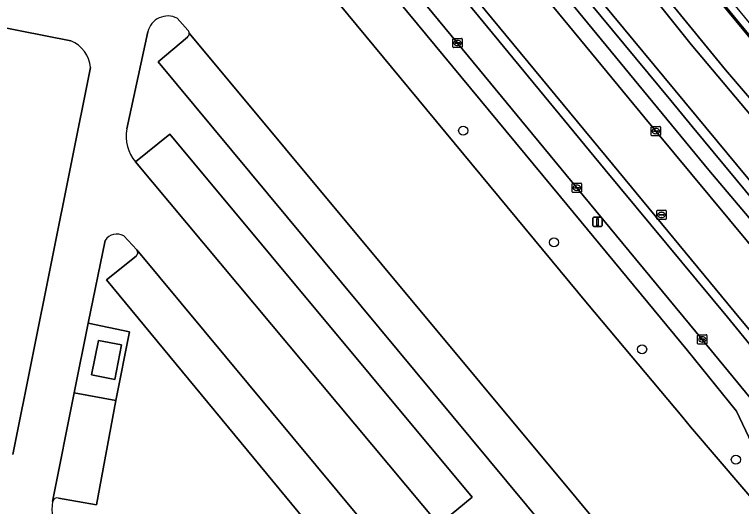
# Model space of a CAD drawing. Extents: x 158793 to 159888, y 384317 to 385256.
# Drawn here: x 159467.5 to 159545.4, y 384879.2 to 384932 of the extents above; entities that cross this region are included whole.
import ezdxf

# ---------------------------------------------------------------- set-up
doc = ezdxf.new("R2010")
doc.units = 0
for name, color, linetype in [('IMGEO_Boom', 7, 'Continuous'), ('IMGEO_Fietspad_gesloten', 7, 'Continuous'), ('IMGEO_Grasland_overig', 7, 'Continuous'), ('IMGEO_Groenvoorziening', 7, 'Continuous'), ('IMGEO_Hek', 7, 'Continuous'), ('IMGEO_Kolk', 7, 'Continuous'), ('IMGEO_Lichtmast', 7, 'Continuous'), ('IMGEO_Pand', 7, 'Continuous'), ('IMGEO_Parkeervlak_open', 7, 'Continuous'), ('IMGEO_Rijbaan_lokaal_open', 7, 'Continuous'), ('IMGEO_Rioolput', 7, 'Continuous'), ('IMGEO_Terreindeel_gesloten', 7, 'Continuous'), ('IMGEO_Verkeerseiland_open', 7, 'Continuous'), ('IMGEO_Voetpad_open', 7, 'Continuous')]:
    doc.layers.add(name, color=color, linetype=linetype)

msp = doc.modelspace()

# ---------------------------------------------------------------- linework, layer by layer
at = {"layer": 'IMGEO_Boom'}
for centre in [(159515.588, 384919.534), (159525.315, 384907.542), (159534.773, 384896.068), (159544.829, 384884.24)]:
    msp.add_circle(centre, 0.489, dxfattribs=at)
at = {"layer": 'IMGEO_Fietspad_gesloten'}
msp.add_lwpolyline([(159553.178, 384884.965), (159550.001, 384892.095), (159543.934, 384899.516), (159530.82, 384915.316), (159499.103, 384953.833), (159492.795, 384961.44), (159490.048, 384959.172), (159500, 384947.115), (159501.91, 384944.801), (159514.983, 384928.934), (159527.774, 384913.404), (159541.226, 384897.133), (159546.367, 384890.864), (159549.735, 384883.67)], dxfattribs=at)
at = {"layer": 'IMGEO_Grasland_overig'}
for points in [[(159381.818, 385121.964), (159395.478, 385105.84), (159422.001, 385073.661), (159432.599, 385060.675), (159445.752, 385044.139), (159461.175, 385025.404), (159474.366, 385009.682), (159485.452, 384996.701), (159497.094, 384982.699), (159508.594, 384968.418), (159520.403, 384954.166), (159532.311, 384940.054), (159543.732, 384926.039), (159553.332, 384914.821), (159563.557, 384902.44), (159566.627, 384904.959), (159564.887, 384907.048), (159528.041, 384951.662), (159493.012, 384994.28), (159470.7, 385021.144), (159427.85, 385073.253), (159340.344, 385179.112)], [(159508.186, 384960.258), (159630.789, 384812.222), (159659.717, 384777.293), (159686.785, 384745.578), (159687.672, 384746.41), (159690.418, 384743.199), (159689.55, 384742.43), (159691.041, 384740.633), (159692.544, 384738.902), (159821.851, 384589.975)], [(159726.849, 384706.57), (159720.76, 384713.709), (159702.99, 384734.051), (159702.215, 384735.071), (159686.94, 384752.346), (159659.145, 384785.598), (159646.761, 384800.75), (159634.351, 384815.605), (159626.705, 384824.394), (159618.755, 384834.163), (159606.728, 384848.536), (159594.913, 384863.261), (159582.646, 384877.403), (159569.584, 384893.35), (159563.433, 384900.786), (159560.463, 384898.349), (159559.702, 384899.276), (159562.668, 384901.71), (159554.681, 384911.365), (159540.039, 384928.759), (159528.546, 384943.134)], [(159528.546, 384943.134), (159540.039, 384928.759), (159554.681, 384911.365), (159562.668, 384901.71), (159563.557, 384902.44), (159553.332, 384914.821), (159543.732, 384926.039), (159532.311, 384940.054)]]:
    msp.add_lwpolyline(points, dxfattribs=at)
at = {"layer": 'IMGEO_Groenvoorziening'}
for points in [[(159548.167, 384882.508), (159544.903, 384889.443), (159539.643, 384895.933), (159526.014, 384912.432), (159500, 384943.918), (159468.066, 384982.459), (159465.696, 384985.392), (159463.288, 384985.875), (159461.485, 384985.892), (159461.466, 384985.046)], [(159471.03, 384955.355), (159478.692, 384961.772), (159498.428, 384937.837), (159528.923, 384900.937), (159539.028, 384888.911), (159539.977, 384887.748), (159551.411, 384874.393), (159556.855, 384867.846), (159558.183, 384866.98)], [(159521.522, 384942.521), (159537.859, 384922.752), (159540.143, 384919.989), (159550.552, 384907.406), (159564.863, 384890.245), (159577.708, 384874.837), (159579.078, 384873.223), (159582.971, 384868.62), (159586.343, 384864.691), (159586.223, 384862.169), (159630.224, 384811.714), (159643.261, 384796.764), (159642.056, 384795.807), (159654.378, 384781.669), (159667.847, 384766.2), (159680.659, 384751.508), (159681.97, 384750), (159686.688, 384744.57), (159687.204, 384745.085), (159687.011, 384745.312), (159686.785, 384745.578), (159659.717, 384777.293), (159630.789, 384812.222), (159508.186, 384960.258)], [(159473.495, 384929.175), (159459.702, 384931.893)], [(159486.046, 384930.317), (159484.919, 384931.586)], [(159481.764, 384930.139), (159479.522, 384919.713)], [(159537.296, 384867.905), (159534.118, 384865.201), (159482.891, 384926.901), (159486.01, 384929.57)], [(159467.28, 384884.78), (159475.63, 384926.293)], [(159480.435, 384916.179), (159484.136, 384919.156), (159516.54, 384880.217), (159513.462, 384877.655)], [(159480.578, 384906.726), (159479.19, 384908.256)], [(159477.186, 384907.757), (159475.372, 384898.862), (159479.795, 384897.96), (159478.324, 384890.571), (159476.249, 384879.398), (159472.192, 384880.11)], [(159503.73, 384877.999), (159500.599, 384875.33), (159477.328, 384903.511), (159480.518, 384906.05)]]:
    msp.add_lwpolyline(points, dxfattribs=at)
for centre, radius, start, end in [((159483.905, 384929.634), 2.199, 62.53708, 166.73881), ((159485.74, 384929.958), 0.473, 304.82743, 3.26384), ((159485.741, 384929.957), 0.472, 3.41467, 49.71543), ((159472.224, 384926.002), 3.418, 4.88556, 68.17691), ((159483.596, 384918.88), 4.158, 168.45002, 220.52097), ((159478.465, 384906.895), 1.542, 61.95078, 146.01405), ((159480.189, 384906.42), 0.495, 311.6331, 38.22263), ((159472.064, 384879.587), 0.538, 76.23659, 161.93341), ((159475.919, 384878.968), 4.437, 169.79286, 257.15165)]:
    msp.add_arc(centre, radius, start, end, dxfattribs=at)
at = {"layer": 'IMGEO_Hek'}
msp.add_lwpolyline([(159540.858, 384936.397), (159547.185, 384928.671), (159563.152, 384909.374), (159566.715, 384905.032), (159567.477, 384904.104), (159567.903, 384903.585), (159575.829, 384893.965), (159578.992, 384890.053), (159580.597, 384888.161), (159585.637, 384882.125), (159594.987, 384870.844), (159606.222, 384857.404), (159617.389, 384843.961), (159622.172, 384838.201), (159652.634, 384801.745), (159655.845, 384797.91), (159660.655, 384792.157), (159663.919, 384788.359), (159671.111, 384780.076)], dxfattribs=at)
at = {"layer": 'IMGEO_Kolk'}
for p, q in [((159514.483, 384928.509), (159514.483, 384929.361)), ((159514.558, 384929.435), (159515.41, 384929.435)), ((159514.971, 384929.215), (159514.996, 384929.215)), ((159515.484, 384929.361), (159515.484, 384928.509)), ((159515.41, 384928.435), (159514.558, 384928.435)), ((159514.742, 384928.929), (159514.742, 384928.941)), ((159515.18, 384928.892), (159514.782, 384928.892)), ((159514.785, 384928.978), (159515.183, 384928.978)), ((159514.994, 384928.655), (159514.969, 384928.655)), ((159515.226, 384928.941), (159515.226, 384928.929)), ((159535.746, 384919.057), (159535.746, 384919.909)), ((159535.821, 384919.983), (159536.673, 384919.983)), ((159536.234, 384919.763), (159536.259, 384919.763)), ((159536.747, 384919.909), (159536.747, 384919.057)), ((159536.673, 384918.983), (159535.821, 384918.983)), ((159536.005, 384919.477), (159536.005, 384919.489)), ((159536.443, 384919.44), (159536.045, 384919.44)), ((159536.048, 384919.526), (159536.446, 384919.526)), ((159536.257, 384919.203), (159536.232, 384919.203)), ((159536.489, 384919.489), (159536.489, 384919.477)), ((159527.274, 384912.978), (159527.274, 384913.83)), ((159527.349, 384913.904), (159528.201, 384913.904)), ((159527.762, 384913.684), (159527.787, 384913.684)), ((159528.275, 384913.83), (159528.275, 384912.978)), ((159528.201, 384912.904), (159527.349, 384912.904)), ((159527.533, 384913.398), (159527.533, 384913.41)), ((159527.971, 384913.361), (159527.573, 384913.361)), ((159527.576, 384913.447), (159527.974, 384913.447)), ((159527.785, 384913.124), (159527.76, 384913.124)), ((159528.017, 384913.41), (159528.017, 384913.398)), ((159540.726, 384896.708), (159540.726, 384897.56)), ((159540.801, 384897.634), (159541.653, 384897.634)), ((159541.028, 384897.177), (159541.426, 384897.177)), ((159541.214, 384897.414), (159541.239, 384897.414)), ((159541.727, 384897.56), (159541.727, 384896.708)), ((159541.653, 384896.634), (159540.801, 384896.634)), ((159540.985, 384897.128), (159540.985, 384897.14)), ((159541.423, 384897.091), (159541.025, 384897.091)), ((159541.237, 384896.854), (159541.212, 384896.854)), ((159541.469, 384897.14), (159541.469, 384897.128))]:
    msp.add_line(p, q, dxfattribs=at)
for points in [[(159514.483, 384928.509), (159514.483, 384929.361)], [(159514.558, 384929.435), (159515.41, 384929.435)], [(159515.484, 384929.361), (159515.484, 384928.509)], [(159515.41, 384928.435), (159514.558, 384928.435)], [(159535.746, 384919.057), (159535.746, 384919.909)], [(159535.821, 384919.983), (159536.673, 384919.983)], [(159536.747, 384919.909), (159536.747, 384919.057)], [(159536.673, 384918.983), (159535.821, 384918.983)], [(159527.274, 384912.978), (159527.274, 384913.83)], [(159527.349, 384913.904), (159528.201, 384913.904)], [(159528.275, 384913.83), (159528.275, 384912.978)], [(159528.201, 384912.904), (159527.349, 384912.904)], [(159540.726, 384896.708), (159540.726, 384897.56)], [(159540.801, 384897.634), (159541.653, 384897.634)], [(159541.727, 384897.56), (159541.727, 384896.708)], [(159541.653, 384896.634), (159540.801, 384896.634)]]:
    msp.add_lwpolyline(points, dxfattribs=at)
for centre, radius, start, end in [((159514.56, 384929.359), 0.0765, 91.55205, 178.44795), ((159514.56, 384929.359), 0.0765, 91.55205, 178.44795), ((159515.408, 384929.359), 0.0765, 1.55205, 88.44795), ((159515.408, 384929.359), 0.0765, 1.55205, 88.44795), ((159514.56, 384928.511), 0.0765, 181.55205, 268.44795), ((159514.56, 384928.511), 0.0765, 181.55205, 268.44795), ((159514.782, 384928.938), 0.0403, 85.87752, 175.75265), ((159514.779, 384928.928), 0.0366, 178.93798, 274.71019), ((159515.183, 384928.935), 0.043, 264.86636, 352.45326), ((159515.187, 384928.94), 0.0386, 1.73085, 96.63898), ((159515.408, 384928.511), 0.0765, 271.55205, 358.44795), ((159515.408, 384928.511), 0.0765, 271.55205, 358.44795), ((159535.823, 384919.907), 0.0765, 91.55205, 178.44795), ((159535.823, 384919.907), 0.0765, 91.55205, 178.44795), ((159536.671, 384919.907), 0.0765, 1.55205, 88.44795), ((159536.671, 384919.907), 0.0765, 1.55205, 88.44795), ((159535.823, 384919.059), 0.0765, 181.55205, 268.44795), ((159535.823, 384919.059), 0.0765, 181.55205, 268.44795), ((159536.045, 384919.486), 0.0403, 85.87752, 175.75265), ((159536.042, 384919.476), 0.0366, 178.93798, 274.71019), ((159536.446, 384919.483), 0.043, 264.86636, 352.45326), ((159536.45, 384919.488), 0.0386, 1.73085, 96.63898), ((159536.671, 384919.059), 0.0765, 271.55205, 358.44795), ((159536.671, 384919.059), 0.0765, 271.55205, 358.44795), ((159527.351, 384913.828), 0.0765, 91.55205, 178.44795), ((159527.351, 384913.828), 0.0765, 91.55205, 178.44795), ((159528.199, 384913.828), 0.0765, 1.55205, 88.44795), ((159528.199, 384913.828), 0.0765, 1.55205, 88.44795), ((159527.351, 384912.98), 0.0765, 181.55205, 268.44795), ((159527.351, 384912.98), 0.0765, 181.55205, 268.44795), ((159527.573, 384913.407), 0.0403, 85.87752, 175.75265), ((159527.57, 384913.397), 0.0366, 178.93798, 274.71019), ((159527.974, 384913.404), 0.043, 264.86636, 352.45326), ((159527.978, 384913.409), 0.0386, 1.73085, 96.63898), ((159528.199, 384912.98), 0.0765, 271.55205, 358.44795), ((159528.199, 384912.98), 0.0765, 271.55205, 358.44795), ((159540.803, 384897.558), 0.0765, 91.55205, 178.44795), ((159540.803, 384897.558), 0.0765, 91.55205, 178.44795), ((159541.025, 384897.137), 0.0403, 85.87752, 175.75265), ((159541.43, 384897.139), 0.0386, 1.73085, 96.63898), ((159541.651, 384897.558), 0.0765, 1.55205, 88.44795), ((159541.651, 384897.558), 0.0765, 1.55205, 88.44795), ((159540.803, 384896.71), 0.0765, 181.55205, 268.44795), ((159540.803, 384896.71), 0.0765, 181.55205, 268.44795), ((159541.022, 384897.127), 0.0366, 178.93798, 274.71019), ((159541.426, 384897.134), 0.043, 264.86636, 352.45326), ((159541.651, 384896.71), 0.0765, 271.55205, 358.44795), ((159541.651, 384896.71), 0.0765, 271.55205, 358.44795)]:
    msp.add_arc(centre, radius, start, end, dxfattribs=at)
for centre, major_axis, ratio, start_param, end_param in [((159514.97, 384928.935), (-0.387, 0.002), 0.722429, 4.712389, 7.853982), ((159514.995, 384928.935), (-0.39, 0.002), 0.717154, 1.570796, 4.712389), ((159536.233, 384919.483), (-0.387, 0.002), 0.722429, 4.712389, 7.853982), ((159536.258, 384919.483), (-0.39, 0.002), 0.717154, 1.570796, 4.712389), ((159527.761, 384913.404), (-0.387, 0.002), 0.722429, 4.712389, 7.853982), ((159527.786, 384913.404), (-0.39, 0.002), 0.717154, 1.570796, 4.712389), ((159541.213, 384897.134), (-0.387, 0.002), 0.722429, 4.712389, 7.853982), ((159541.238, 384897.134), (-0.39, 0.002), 0.717154, 1.570796, 4.712389)]:
    msp.add_ellipse(centre, major_axis=major_axis, ratio=ratio, start_param=start_param, end_param=end_param, dxfattribs=at)
at = {"layer": 'IMGEO_Lichtmast'}
for p, q in [((159529.496, 384909.345), (159529.496, 384910.145)), ((159529.496, 384910.145), (159529.496, 384909.345)), ((159529.596, 384910.245), (159530.386, 384910.245)), ((159530.386, 384910.245), (159529.596, 384910.245)), ((159530.486, 384910.145), (159530.486, 384909.345)), ((159530.486, 384909.345), (159530.486, 384910.145)), ((159530.386, 384909.245), (159529.596, 384909.245)), ((159529.596, 384909.245), (159530.386, 384909.245))]:
    msp.add_line(p, q, dxfattribs=at)
msp.add_lwpolyline([(159529.916, 384910.12), (159530.066, 384910.12), (159530.066, 384909.37), (159529.916, 384909.37), (159529.916, 384910.12)], dxfattribs=at)
for centre, start, end in [((159529.596, 384910.145), 90, 180), ((159529.596, 384910.145), 90, 180), ((159530.386, 384910.145), 0, 90), ((159530.386, 384910.145), 360, 90), ((159529.596, 384909.345), 180, 270), ((159529.596, 384909.345), 180, 270), ((159530.386, 384909.345), 270, 0), ((159530.386, 384909.345), 270, 0)]:
    msp.add_arc(centre, 0.1, start, end, dxfattribs=at)
at = {"layer": 'IMGEO_Pand'}
msp.add_lwpolyline([(159478.22, 384892.83), (159478.959, 384896.539), (159476.47, 384897.03), (159475.72, 384893.33)], close=True, dxfattribs=at)
at = {"layer": 'IMGEO_Parkeervlak_open'}
for points in [[(159499.325, 384967.06), (159497.965, 384965.89), (159504.33, 384958.276), (159507.432, 384954.53), (159510.734, 384950.495), (159523.457, 384935.039), (159536.246, 384919.482), (159547.992, 384905.312), (159562.367, 384888.066), (159575.064, 384872.875)], [(159583.783, 384865.339), (159581.823, 384867.642), (159577.904, 384872.219), (159576.481, 384873.929), (159563.742, 384889.194), (159549.39, 384906.457), (159541.917, 384915.279), (159510.084, 384954.037), (159499.325, 384967.06)], [(159538.044, 384867.739), (159486.212, 384929.985)], [(159486.01, 384929.57), (159482.891, 384926.901), (159534.118, 384865.201), (159537.296, 384867.905)], [(159513.462, 384877.655), (159516.54, 384880.217), (159484.136, 384919.156), (159480.435, 384916.179)], [(159480.435, 384916.179), (159513.094, 384877.139)], [(159504.525, 384877.916), (159480.578, 384906.726)], [(159480.518, 384906.05), (159477.328, 384903.511), (159500.599, 384875.33), (159503.73, 384877.999)], [(159478.324, 384890.571), (159473.853, 384891.413), (159471.552, 384879.754)], [(159472.192, 384880.11), (159476.249, 384879.398), (159478.324, 384890.571)]]:
    msp.add_lwpolyline(points, dxfattribs=at)
for centre, radius, start, end in [((159485.74, 384929.958), 0.473, 304.82743, 3.26384), ((159480.189, 384906.42), 0.495, 311.6331, 38.22263), ((159472.064, 384879.587), 0.538, 76.23659, 161.93341)]:
    msp.add_arc(centre, radius, start, end, dxfattribs=at)
at = {"layer": 'IMGEO_Rijbaan_lokaal_open'}
for points in [[(159557.482, 384840.161), (159553.947, 384845.164), (159558.183, 384866.98), (159556.855, 384867.846), (159551.411, 384874.393), (159539.977, 384887.748), (159539.028, 384888.911), (159528.923, 384900.937), (159498.428, 384937.837), (159478.692, 384961.772), (159471.03, 384955.355)], [(159502.737, 384950.893), (159531.588, 384915.95), (159544.659, 384900.135), (159556.747, 384885.545), (159570.673, 384868.888), (159584.182, 384853.201), (159592.229, 384843.996), (159597.608, 384837.979), (159603.382, 384831.476), (159610.989, 384822.757), (159624.825, 384806.857), (159625.102, 384806.539), (159637.619, 384792.201), (159642.056, 384795.807), (159629.079, 384810.684)], [(159460.289, 384934.913), (159459.702, 384931.893), (159473.495, 384929.175)], [(159575.064, 384872.875), (159562.367, 384888.066), (159547.992, 384905.312), (159536.246, 384919.482), (159523.457, 384935.039)], [(159484.919, 384931.586), (159486.046, 384930.317)], [(159479.522, 384919.713), (159481.764, 384930.139)], [(159486.212, 384929.985), (159538.044, 384867.739), (159540.155, 384865.201)], [(159475.63, 384926.293), (159467.28, 384884.78)], [(159513.094, 384877.139), (159480.435, 384916.179)], [(159479.19, 384908.256), (159480.578, 384906.726), (159504.525, 384877.916)], [(159471.552, 384879.754), (159473.853, 384891.413), (159475.372, 384898.862), (159477.186, 384907.757)]]:
    msp.add_lwpolyline(points, dxfattribs=at)
for centre, radius, start, end in [((159483.905, 384929.634), 2.199, 62.53708, 166.73881), ((159485.741, 384929.957), 0.472, 3.41467, 49.71543), ((159472.224, 384926.002), 3.418, 4.88556, 68.17691), ((159483.596, 384918.88), 4.158, 168.45002, 220.52097), ((159478.465, 384906.895), 1.542, 61.95078, 146.01405), ((159475.919, 384878.968), 4.437, 169.79286, 257.15165)]:
    msp.add_arc(centre, radius, start, end, dxfattribs=at)
at = {"layer": 'IMGEO_Rioolput'}
for p, q in [((159536.361, 384910.069), (159536.361, 384910.921)), ((159536.436, 384910.995), (159537.288, 384910.995)), ((159536.62, 384910.489), (159536.62, 384910.501)), ((159537.058, 384910.452), (159536.66, 384910.452)), ((159536.663, 384910.538), (159537.061, 384910.538)), ((159536.849, 384910.775), (159536.874, 384910.775)), ((159537.104, 384910.501), (159537.104, 384910.489)), ((159537.362, 384910.921), (159537.362, 384910.069)), ((159537.288, 384909.995), (159536.436, 384909.995)), ((159536.872, 384910.215), (159536.847, 384910.215))]:
    msp.add_line(p, q, dxfattribs=at)
for points in [[(159536.361, 384910.069), (159536.361, 384910.921)], [(159536.436, 384910.995), (159537.288, 384910.995)], [(159537.362, 384910.921), (159537.362, 384910.069)], [(159537.288, 384909.995), (159536.436, 384909.995)]]:
    msp.add_lwpolyline(points, dxfattribs=at)
for centre, radius, start, end in [((159536.438, 384910.919), 0.0765, 91.55205, 178.44795), ((159536.438, 384910.919), 0.0765, 91.55205, 178.44795), ((159536.66, 384910.498), 0.0403, 85.87752, 175.75265), ((159536.657, 384910.488), 0.0366, 178.93798, 274.71019), ((159537.061, 384910.495), 0.043, 264.86636, 352.45326), ((159537.065, 384910.5), 0.0386, 1.73085, 96.63898), ((159537.286, 384910.919), 0.0765, 1.55205, 88.44795), ((159537.286, 384910.919), 0.0765, 1.55205, 88.44795), ((159536.438, 384910.071), 0.0765, 181.55205, 268.44795), ((159536.438, 384910.071), 0.0765, 181.55205, 268.44795), ((159537.286, 384910.071), 0.0765, 271.55205, 358.44795), ((159537.286, 384910.071), 0.0765, 271.55205, 358.44795)]:
    msp.add_arc(centre, radius, start, end, dxfattribs=at)
for centre, major_axis, ratio, start_param, end_param in [((159536.848, 384910.495), (-0.387, 0.002), 0.722429, 4.712389, 7.853982), ((159536.873, 384910.495), (-0.39, 0.002), 0.717154, 1.570796, 4.712389)]:
    msp.add_ellipse(centre, major_axis=major_axis, ratio=ratio, start_param=start_param, end_param=end_param, dxfattribs=at)
at = {"layer": 'IMGEO_Terreindeel_gesloten'}
msp.add_lwpolyline([(159528.041, 384951.662), (159564.887, 384907.048), (159566.627, 384904.959), (159567.394, 384904.037), (159585.637, 384882.125), (159607.719, 384855.428), (159652.504, 384801.684), (159671.056, 384779.718), (159671.287, 384779.916), (159671.776, 384780.336), (159618.463, 384843.803), (159610.866, 384853.123), (159586.252, 384882.677), (159570.742, 384901.461), (159543.418, 384934.616)], dxfattribs=at)
at = {"layer": 'IMGEO_Verkeerseiland_open'}
for points in [[(159610.989, 384822.757), (159603.382, 384831.476), (159597.608, 384837.979), (159592.229, 384843.996), (159584.182, 384853.201), (159570.673, 384868.888), (159556.747, 384885.545), (159544.659, 384900.135), (159531.588, 384915.95), (159502.737, 384950.893), (159499.739, 384954.35)], [(159499.103, 384953.833), (159530.82, 384915.316), (159543.934, 384899.516), (159550.001, 384892.095), (159556.031, 384884.912), (159569.95, 384868.294)]]:
    msp.add_lwpolyline(points, dxfattribs=at)
at = {"layer": 'IMGEO_Voetpad_open'}
for points in [[(159464.442, 384986.955), (159465.696, 384985.392), (159468.066, 384982.459), (159500, 384943.918), (159526.014, 384912.432), (159539.643, 384895.933), (159544.903, 384889.443), (159548.167, 384882.508)], [(159514.983, 384928.934), (159501.91, 384944.801), (159500, 384947.115), (159490.048, 384959.172), (159489.623, 384959.686), (159477.003, 384974.858), (159467.665, 384986.104)], [(159550.552, 384907.406), (159540.143, 384919.989), (159537.859, 384922.752), (159521.522, 384942.521), (159519.229, 384945.296), (159507.986, 384958.96), (159500.475, 384968.05), (159499.325, 384967.06), (159510.084, 384954.037), (159541.917, 384915.279), (159549.39, 384906.457), (159563.742, 384889.194), (159576.481, 384873.929), (159577.904, 384872.219), (159581.823, 384867.642), (159583.783, 384865.339)], [(159549.735, 384883.67), (159546.367, 384890.864), (159541.226, 384897.133), (159527.774, 384913.404), (159514.983, 384928.934)]]:
    msp.add_lwpolyline(points, dxfattribs=at)
for points in [[(159475.372, 384898.862), (159473.853, 384891.413), (159478.324, 384890.571), (159479.795, 384897.96)], [(159475.72, 384893.33), (159476.47, 384897.03), (159478.959, 384896.539), (159478.22, 384892.83)]]:
    msp.add_lwpolyline(points, close=True, dxfattribs=at)

doc.saveas('drawing.dxf')
